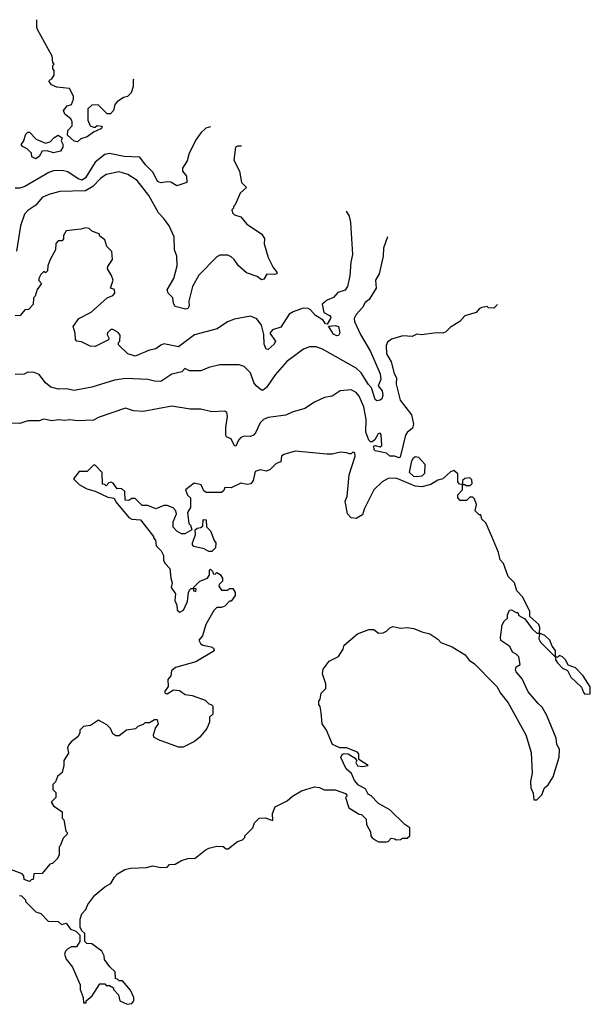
# Model space of a CAD drawing. Extents: x 1861455 to 2058065, y 200073 to 437907.
# Tile 523 of 574: x 1991574 to 1995138, y 430592 to 436742. Entities that reach past the tile are written whole.
import ezdxf

# ---------------------------------------------------------------- set-up
doc = ezdxf.new("R2010")
doc.units = 0

msp = doc.modelspace()

# ---------------------------------------------------------------- linework, layer by layer
at = {"layer": '0CON05XD'}
for points in [[(1992284.5, 436370.6), (1992282.5, 436365), (1992282.5, 436325), (1992270, 436285), (1992247, 436263), (1992223, 436257), (1992181.7, 436228.3), (1992168.3, 436211.7), (1992160, 436175), (1992140, 436155), (1992120, 436155), (1992065, 436210), (1992025, 436207.5), (1992000, 436185), (1992000, 436115), (1992015, 436080), (1992035, 436070), (1992045, 436070), (1992058.3, 436081.7), (1992085, 436077.5), (1992090, 436075), (1992085, 436062.5), (1992035, 436040), (1991995, 436010), (1991955, 435997.5), (1991935, 435980), (1991915, 435982.5), (1991871.7, 436021.7), (1991875, 436050), (1991901.7, 436078.3), (1991902.5, 436105), (1991893, 436123), (1991855, 436152.5), (1991847.5, 436175), (1991870, 436205), (1991898.3, 436211.7), (1991910, 436245), (1991910, 436265), (1991885, 436312.5), (1991805, 436321.2), (1991772.5, 436335), (1991757.5, 436355), (1991760, 436365), (1991775, 436372.5), (1991790, 436395), (1991790, 436425), (1991780, 436435), (1991780, 436455), (1991790, 436465), (1991780, 436475), (1991777.5, 436515), (1991685, 436680), (1991680, 436695), (1991681.5, 436742.1)], [(1992765.2, 436073.5), (1992735.6, 436064.4), (1992705, 436036.2), (1992676.4, 435993.6), (1992632.4, 435907.6), (1992619.8, 435860.2), (1992591.2, 435815), (1992590, 435795), (1992616, 435765), (1992617.5, 435725), (1992556.4, 435703.6), (1992517.5, 435727.5), (1992495, 435730), (1992457.7, 435722.3), (1992435, 435730.8), (1992408, 435788), (1992360, 435835), (1992325, 435884), (1992226.9, 435886.9), (1992135, 435905.7), (1992105, 435899.2), (1992045, 435853.1), (1991985, 435754.3), (1991965, 435739.5), (1991938.1, 435748.1), (1991875, 435792.5), (1991839.7, 435799.7), (1991785, 435797.5), (1991755, 435788.6), (1991605, 435700.7), (1991575, 435690.3), (1991545, 435688.9)], [(1991675, 435873.3), (1991650, 435885), (1991648.3, 435908.3), (1991620, 435935), (1991590.7, 435950.7), (1991583, 435963), (1991598.3, 435981.7), (1991613, 436027), (1991625, 436040), (1991635, 436040), (1991676.2, 435996.2), (1991735, 435970), (1991765, 435980), (1991787.5, 436005), (1991815, 436020), (1991840, 436005), (1991832.5, 435985), (1991842.5, 435965), (1991842.5, 435945), (1991829.3, 435920.7), (1991785, 435910), (1991745, 435922.5), (1991715, 435920), (1991695, 435887.5), (1991675, 435873.3)], [(1992959.3, 435952.5), (1992935, 435952.5), (1992922.5, 435945), (1992912.5, 435865), (1992947, 435797), (1992960, 435725), (1992990, 435695), (1992951.7, 435658.3), (1992920, 435585), (1992910, 435575), (1992910, 435565), (1992900, 435555), (1992902.5, 435535), (1992915, 435522.5), (1992955, 435510), (1992992.5, 435465), (1993083.9, 435403.9), (1993102.5, 435375), (1993101.7, 435341.7), (1993126.1, 435256.1), (1993156.7, 435195), (1993180, 435165), (1993180, 435155), (1993165, 435150), (1993118.3, 435151.7), (1993098.3, 435121.7), (1993085, 435117.5), (1993057.7, 435137.7), (1992990.9, 435160.9), (1992941.2, 435205), (1992913.8, 435245), (1992895, 435261.2), (1992875, 435271.2), (1992825, 435272), (1992805, 435260), (1992693.3, 435146.7), (1992654, 435075), (1992630, 434985), (1992632, 434955), (1992625, 434938.8), (1992610, 434935), (1992545, 434950), (1992535, 434970), (1992531.2, 435005), (1992502, 435035), (1992496, 435055), (1992537.5, 435125), (1992557.1, 435205), (1992555.8, 435265), (1992540, 435305), (1992538.6, 435385), (1992506.9, 435455), (1992475, 435500.8), (1992440, 435535), (1992380.6, 435645), (1992307.9, 435737.9), (1992250, 435775), (1992195, 435791.4), (1992115, 435775.8), (1992078.9, 435751.1), (1992030, 435700), (1991985, 435673.8), (1991825, 435668.1), (1991755, 435650), (1991715, 435630.8), (1991675, 435584), (1991625, 435550), (1991603, 435527), (1991578, 435455), (1991554.3, 435295.7)], [(1993613.7, 435545.8), (1993632.5, 435515), (1993640, 435475), (1993653.3, 435275), (1993642.3, 435227.7), (1993637, 435143), (1993620.8, 435075), (1993607.2, 435052.8), (1993561.3, 435038.7), (1993535, 435006.7), (1993495, 434990), (1993463.3, 434965), (1993473.6, 434913.6), (1993510, 434895), (1993516.9, 434885), (1993514.4, 434875.6), (1993495, 434840), (1993485, 434842.5), (1993468.8, 434865), (1993422.5, 434895), (1993390, 434930), (1993375, 434937.5), (1993345, 434941.2), (1993281.9, 434918.1), (1993257.7, 434902.3), (1993205, 434822.5), (1993152.5, 434805), (1993136.7, 434785), (1993172, 434735), (1993164, 434715), (1993125, 434681.2), (1993114.4, 434684.4), (1993101.4, 434715), (1993098, 434775), (1993083.8, 434835), (1993055, 434873.8), (1993015, 434891.2), (1992915, 434871.2), (1992872.5, 434855), (1992807.7, 434812.3), (1992665, 434773.3), (1992565, 434699.2), (1992475, 434716.7), (1992455, 434710), (1992425, 434686.2), (1992385, 434678.8), (1992295, 434640), (1992250, 434655), (1992191.7, 434711.7), (1992190, 434725), (1992200, 434735), (1992201.7, 434771.7), (1992189.3, 434789.3), (1992155, 434807.5), (1992143, 434807), (1992123, 434787), (1992120, 434775), (1992130, 434755), (1992128.3, 434741.7), (1992045, 434700), (1992015, 434703.3), (1991959.7, 434729.7), (1991930, 434735), (1991923.3, 434745), (1991920, 434785), (1991907.5, 434825), (1991943.6, 434876.4), (1992020, 434915), (1992120, 435005), (1992155, 435020), (1992167.5, 435035), (1992166.4, 435056.4), (1992140, 435065), (1992157.5, 435115), (1992147.5, 435145), (1992123.3, 435185), (1992125, 435200), (1992152.5, 435245), (1992150, 435295), (1992117.5, 435325), (1992106.2, 435366.2), (1992075, 435390), (1992070, 435405), (1992028.3, 435418.3), (1992007, 435437), (1991985, 435442.5), (1991955, 435433.3), (1991865, 435422.5), (1991847.5, 435395), (1991847, 435373), (1991838.3, 435361.7), (1991815, 435360), (1991800, 435345), (1991797.5, 435305), (1991763.3, 435245), (1991750, 435205), (1991747, 435173), (1991735, 435160), (1991725, 435170), (1991705, 435150), (1991692.5, 435125), (1991693, 435113), (1991710, 435095), (1991683, 435057), (1991670, 435015), (1991660, 435005), (1991657, 434963), (1991628.3, 434931.7), (1991605, 434930), (1991576.4, 434893.6), (1991545, 434892.5)], [(1993870.6, 435386.9), (1993845.8, 435315), (1993844, 435265), (1993820, 435155), (1993795.8, 435115), (1993801.2, 435065), (1993756.2, 434995), (1993731.2, 434975), (1993715.6, 434944.4), (1993675, 434900), (1993663.2, 434876.8), (1993665, 434857.5), (1993702.5, 434775), (1993765, 434670), (1993825, 434530), (1993828.9, 434495), (1993812.5, 434455), (1993837.5, 434425), (1993842, 434395), (1993835.8, 434375), (1993825, 434366), (1993805, 434361.2), (1993795, 434370), (1993771.8, 434441.8), (1993752.7, 434462.7), (1993707.2, 434537.2), (1993675.6, 434565), (1993465, 434684), (1993425, 434698.8), (1993385, 434698.8), (1993347.5, 434685), (1993243.2, 434606.8), (1993170, 434525), (1993115.8, 434445), (1993095, 434427.5), (1993085, 434427.5), (1993050, 434455), (1993036.4, 434476.4), (1993016.6, 434536.6), (1992975, 434576.2), (1992945, 434586.2), (1992824.1, 434585.9), (1992755, 434569.2), (1992705, 434548), (1992635, 434548), (1992605, 434563.3), (1992587.5, 434542.5), (1992525, 434528), (1992455, 434483.3), (1992415, 434483.8), (1992375, 434493.8), (1992235, 434500.8), (1992165, 434490.8), (1992025, 434447.1), (1991915, 434425.6), (1991865.7, 434435.7), (1991815.8, 434434.2), (1991767.9, 434447.9), (1991736, 434475), (1991695, 434526.2), (1991665, 434538.8), (1991625, 434541.2), (1991601.2, 434528.8), (1991545, 434525.8)], [(1994556, 434962.9), (1994555, 434960), (1994535, 434940), (1994503, 434943), (1994495, 434950), (1994460, 434945), (1994443.6, 434936.4), (1994425, 434912.5), (1994355, 434892.5), (1994323, 434857), (1994265, 434822.5), (1994235, 434792.5), (1994216.4, 434783.6), (1994175, 434786.7), (1994085, 434773.3), (1994055, 434777.5), (1994026.4, 434763.6), (1993967, 434767), (1993897, 434747), (1993872.3, 434727.7), (1993862.7, 434707.3), (1993865.8, 434655), (1993894.4, 434605), (1993912.6, 434532.6), (1993926.9, 434505), (1993925.5, 434465), (1993951.5, 434365), (1994020.9, 434275), (1994033.8, 434215), (1994028.2, 434191.8), (1993995, 434164.3), (1993983.2, 434146.8), (1993950, 434010), (1993945, 434005.7), (1993915, 434016.9), (1993885, 434016.7), (1993865.5, 434035.5), (1993795, 434048.8), (1993788.8, 434055), (1993785, 434080), (1993795, 434082.5), (1993825, 434073.3), (1993835, 434082.5), (1993831.2, 434151.2), (1993825, 434158.8), (1993813.8, 434155), (1993791.5, 434118.5), (1993775, 434106), (1993765, 434106), (1993755, 434116), (1993736.7, 434165), (1993738.2, 434245), (1993722.9, 434325), (1993695, 434390), (1993675, 434413.8), (1993645, 434430), (1993575, 434423.3), (1993525, 434390), (1993478.3, 434381.7), (1993415, 434353.3), (1993355, 434313.8), (1993275, 434291.2), (1993237.3, 434272.7), (1993125, 434258), (1993095.8, 434244.2), (1993075, 434223.8), (1993047.4, 434162.6), (1993035, 434148), (1993015, 434139.2), (1992975, 434140), (1992955, 434133.1), (1992940, 434115), (1992925, 434077.5), (1992915, 434080), (1992895, 434124), (1992865.9, 434135.9), (1992860.8, 434145), (1992860.6, 434195), (1992872, 434265), (1992868.3, 434288.3), (1992855, 434297.5), (1992775, 434293.3), (1992705, 434310), (1992639.3, 434309.3), (1992525, 434328), (1992345, 434294), (1992285, 434299.2), (1992235, 434316.2), (1992069.5, 434260.5), (1992035, 434241.2), (1991935, 434236.2), (1991886.1, 434243.9), (1991855, 434238.8), (1991815, 434243.3), (1991775, 434236.7), (1991725, 434246.2), (1991695, 434236.7), (1991623.6, 434236.4), (1991575, 434220), (1991473.6, 434223.6)], [(1993555, 434767.5), (1993535, 434778.1), (1993502.5, 434827.5), (1993545, 434832.2), (1993566.2, 434826.2), (1993572.7, 434787.3), (1993565, 434768.8), (1993555, 434767.5)], [(1991571.7, 431271.7), (1991585, 431270), (1991610, 431245), (1991610, 431235), (1991675, 431170), (1991705, 431160), (1991751.7, 431111.7), (1991815, 431110), (1991835, 431090), (1991865, 431100), (1991891.7, 431061.7), (1991915, 431052.5), (1991925, 431050), (1991950, 431025), (1991950, 430985), (1991928.3, 430951.7), (1991898.3, 430951.7), (1991875, 430940), (1991860, 430925), (1991853.3, 430905), (1991863.8, 430875), (1991903.8, 430825), (1991952.5, 430715), (1991952.5, 430685), (1991970, 430635), (1991971.7, 430601.7), (1991988.3, 430601.7), (1991990, 430615), (1992027.5, 430645), (1992075, 430720), (1992105, 430720), (1992115, 430710), (1992135, 430710), (1992160, 430695), (1992160, 430685), (1992191.7, 430651.7), (1992200, 430615), (1992245, 430592.5), (1992275, 430597.5), (1992287.5, 430615), (1992287.5, 430635), (1992265, 430680), (1992215, 430740), (1992195, 430740), (1992185, 430750), (1992171.7, 430751.7), (1992170, 430795), (1992137, 430827), (1992103, 430873), (1992102.5, 430895), (1992087.5, 430925), (1992025, 430970), (1991993, 430973), (1991980, 430985), (1991980, 431035), (1991961.7, 431051.7), (1991952.5, 431075), (1991952.5, 431125), (1991963, 431157), (1991987.5, 431185), (1992000, 431215), (1992042.5, 431275), (1992105, 431326.7), (1992143.8, 431346.2), (1992165, 431387.5), (1992185, 431407.5), (1992230, 431435), (1992265, 431442.5), (1992365, 431446.7), (1992405, 431457.5), (1992455, 431447.5), (1992495, 431450), (1992510, 431465), (1992545, 431467.5), (1992585, 431490), (1992625, 431503.3), (1992670, 431505), (1992732.5, 431555), (1992755, 431567.5), (1992805, 431580), (1992845, 431577.5), (1992863, 431563), (1992877, 431563), (1992935, 431610), (1992965, 431620), (1992980, 431635), (1992980, 431645), (1993030, 431695), (1993040, 431725), (1993070, 431755), (1993106.4, 431756.4), (1993155, 431740), (1993152.5, 431785), (1993170, 431825), (1993245, 431862.5), (1993277, 431893), (1993335, 431926.7), (1993415, 431950), (1993446.4, 431946.4), (1993475, 431932.5), (1993545, 431932.5), (1993608.3, 431908.3), (1993620, 431895), (1993610, 431885), (1993629.3, 431819.3), (1993695, 431780), (1993708.3, 431778.3), (1993738.3, 431748.3), (1993740, 431715), (1993765, 431670), (1993767.5, 431645), (1993775, 431632.5), (1993800, 431615), (1993815, 431607.5), (1993865, 431607.5), (1993875, 431610), (1993895, 431630), (1993917, 431627), (1993925, 431620), (1993951.7, 431621.7), (1993965, 431630), (1993995, 431630), (1994010, 431645), (1994010, 431695), (1993980, 431715), (1993885, 431807.5), (1993815, 431847.5), (1993770, 431895), (1993750, 431905), (1993735, 431937.5), (1993690.7, 431960.7), (1993665, 431990), (1993647.5, 432035), (1993613.9, 432063.9), (1993580, 432135), (1993588.3, 432151.7), (1993601.7, 432158.3), (1993625, 432157.5), (1993670, 432130), (1993675, 432120), (1993680, 432115), (1993673.6, 432103.6), (1993685, 432082.5), (1993715, 432077.5), (1993750, 432085), (1993691.7, 432121.7), (1993692.5, 432155), (1993685, 432167.5), (1993615, 432193.8), (1993573.6, 432193.6), (1993527.5, 432215), (1993490, 432305), (1993463.6, 432343.6), (1993457.5, 432415), (1993451.7, 432451.7), (1993442.5, 432465), (1993442.5, 432485), (1993451.7, 432498.3), (1993457.5, 432535), (1993486.2, 432565), (1993486.2, 432595), (1993466.4, 432656.4), (1993470, 432685), (1993506.7, 432735), (1993566.2, 432763.8), (1993595, 432810), (1993600, 432835), (1993684.1, 432905.9), (1993755, 432932.5), (1993785, 432932.5), (1993815, 432910), (1993845, 432912.5), (1993865, 432922.5), (1993885, 432943.8), (1993905, 432951.2), (1993955, 432942.5), (1993993.6, 432946.4), (1994035, 432940), (1994085, 432918.8), (1994135, 432906.7), (1994185, 432872.5), (1994205, 432851.2), (1994275, 432826.2), (1994355.8, 432775.8), (1994382.3, 432742.3), (1994415, 432720), (1994537.5, 432595), (1994555, 432577.5), (1994576.7, 432535), (1994626.2, 432475), (1994736.2, 432275), (1994768, 432165), (1994775.9, 432035.9), (1994763.8, 431985), (1994767.5, 431945), (1994781.7, 431911.7), (1994785, 431870), (1994805, 431870), (1994835, 431900), (1994852.5, 431945), (1994875.8, 431964.2), (1994907, 432013), (1994943, 432137), (1994946.7, 432185), (1994928.8, 432215), (1994926, 432255), (1994867.1, 432397.1), (1994838.6, 432448.6), (1994811.7, 432471.7), (1994750, 432545), (1994712.5, 432625), (1994675, 432670), (1994670, 432685), (1994675, 432700), (1994700, 432715), (1994691.7, 432761.7), (1994675, 432780), (1994651.7, 432791.7), (1994635, 432827.5), (1994580, 432865), (1994577, 432883), (1994588.3, 432961.7), (1994600, 432985), (1994620, 433005), (1994620, 433025), (1994632.5, 433055), (1994647, 433057), (1994675, 433040), (1994685, 433040), (1994691.7, 433021.7), (1994730, 433000), (1994775, 432937.5), (1994805, 432910), (1994820, 432910), (1994817.5, 432875), (1994827.5, 432855), (1994920, 432760), (1994920, 432745), (1994932.5, 432725), (1994965, 432692.5), (1994996.4, 432676.4), (1995017.5, 432635), (1995083, 432573), (1995095, 432540), (1995105, 432530), (1995138.3, 432531.7), (1995137.5, 432575), (1995093.3, 432645), (1995046.7, 432695), (1995000.7, 432710.7), (1994985, 432742.5), (1994965, 432762.5), (1994945, 432770), (1994935, 432760), (1994920, 432760), (1994921.7, 432801.7), (1994899.3, 432829.3), (1994886.1, 432866.1), (1994855, 432896.7), (1994820, 432910), (1994822.5, 432945), (1994816.7, 432965), (1994760, 433015), (1994760, 433045), (1994716.2, 433135), (1994680, 433175), (1994663.8, 433225), (1994624.2, 433264.2), (1994595.7, 433345.7), (1994575, 433367.5), (1994564, 433415), (1994524, 433514), (1994485, 433600), (1994461.7, 433621.7), (1994455, 433650), (1994445, 433650), (1994420, 433675), (1994427.5, 433715), (1994415, 433750), (1994405, 433760), (1994385, 433760), (1994365, 433740), (1994325, 433740), (1994310, 433755), (1994310, 433775), (1994340, 433805), (1994340, 433840), (1994355, 433840), (1994362.5, 433832.5), (1994387, 433833), (1994400, 433845), (1994398.3, 433868.3), (1994385, 433880), (1994355, 433877.5), (1994340, 433865), (1994340, 433840), (1994321.7, 433841.7), (1994310, 433855), (1994310, 433905), (1994285, 433927.5), (1994265, 433917.5), (1994216.2, 433873.8), (1994185, 433866.7), (1994141.1, 433838.9), (1994085, 433825.5), (1994045, 433829.5), (1993925, 433878.9), (1993875, 433876.9), (1993837.5, 433855), (1993785.8, 433805), (1993726.2, 433685), (1993715, 433650), (1993675, 433626), (1993645, 433630), (1993620.8, 433655), (1993606.9, 433735), (1993619.2, 433765), (1993631.3, 433898.7), (1993670, 434015), (1993667, 434037), (1993655, 434040), (1993645, 434030), (1993635, 434030), (1993615, 434037.5), (1993575, 434040), (1993525, 434027.5), (1993491.7, 434028.3), (1993295, 434046.7), (1993223, 434027), (1993210, 434015), (1993205, 433980), (1993175, 433970), (1993138.3, 433931.7), (1993115, 433922.5), (1993075, 433930), (1993045, 433920), (1993032.5, 433865), (1993017, 433843), (1992995, 433840), (1992955, 433847.5), (1992895, 433817.5), (1992855, 433820), (1992848.3, 433801.7), (1992835, 433790), (1992738.3, 433788.3), (1992725, 433800), (1992706.4, 433836.4), (1992663, 433847), (1992610, 433805), (1992621.7, 433771.7), (1992640, 433755), (1992640, 433695), (1992622.5, 433665), (1992630, 433595), (1992640, 433585), (1992650, 433555), (1992605, 433530), (1992585, 433530), (1992555, 433547.5), (1992533, 433573), (1992532.5, 433605), (1992552.5, 433655), (1992550, 433675), (1992533, 433693), (1992495, 433707.5), (1992475, 433707.5), (1992425, 433687.5), (1992375, 433707.5), (1992338.3, 433708.3), (1992295, 433752.5), (1992275, 433751.2), (1992255, 433740), (1992231.7, 433741.7), (1992230, 433795), (1992210, 433815), (1992182.5, 433812.5), (1992158, 433848), (1992145, 433853.3), (1992130, 433850), (1992115, 433830), (1992105, 433840), (1992091.7, 433841.7), (1992090, 433915), (1992045, 433960), (1992035, 433960), (1991995, 433920), (1991945, 433920), (1991910, 433875), (1991945, 433840), (1991992.3, 433812.3), (1992045, 433797.5), (1992125, 433760), (1992163, 433753), (1992175, 433730), (1992255, 433632.5), (1992275, 433623.3), (1992328.3, 433618.3), (1992410, 433515), (1992410, 433505), (1992421.7, 433491.7), (1992426.4, 433456.4), (1992457.5, 433425), (1992472.5, 433395), (1992472.5, 433365), (1992482.5, 433345), (1992512.5, 433315), (1992517.5, 433255), (1992526.7, 433225), (1992520, 433195), (1992546.4, 433156.4), (1992542.5, 433115), (1992556.4, 433086.4), (1992557.5, 433055), (1992565, 433047.5), (1992575, 433042.5), (1992597.5, 433055), (1992621.7, 433108.3), (1992627.5, 433165), (1992635, 433180), (1992645, 433190), (1992660, 433190), (1992660, 433175), (1992675, 433170), (1992677, 433187), (1992660, 433190), (1992660, 433195), (1992700, 433235), (1992747.5, 433255), (1992760, 433275), (1992760, 433305), (1992765, 433310), (1992778.3, 433298.3), (1992781.7, 433281.7), (1992795, 433280), (1992805, 433290), (1992826.4, 433276.4), (1992840, 433255), (1992840, 433235), (1992820, 433215), (1992817.5, 433205), (1992835, 433180), (1992875, 433180), (1992885, 433190), (1992905, 433190), (1992920, 433165), (1992920, 433145), (1992895, 433110), (1992885, 433110), (1992855, 433080), (1992835, 433070), (1992805, 433070), (1992787, 433053), (1992737.5, 432965), (1992716.7, 432893.3), (1992693.6, 432866.4), (1992703.3, 432845), (1992717.5, 432835), (1992770, 432825), (1992785, 432816.7), (1992788.8, 432805), (1992783.3, 432795), (1992675, 432732.2), (1992546.1, 432696.1)], [(1994055, 433886), (1994035, 433889.3), (1994009.1, 433915), (1994023.1, 433986.9), (1994033.4, 434006.6), (1994045, 434014.4), (1994065, 434010), (1994103.7, 433965), (1994101.5, 433908.5), (1994085, 433891.8), (1994055, 433886)], [(1992775, 433420), (1992755, 433420), (1992727, 433437), (1992662.3, 433452.3), (1992653, 433463), (1992652.5, 433475), (1992672.5, 433525), (1992670, 433555), (1992683, 433567), (1992705, 433570), (1992718.3, 433581.7), (1992720, 433615), (1992725, 433620), (1992738.3, 433618.3), (1992740, 433575), (1992765, 433550), (1992788.3, 433488.3), (1992800, 433475), (1992797, 433443), (1992775, 433420)], [(1992546.1, 432696.1), (1992522, 432675), (1992517, 432643), (1992498.3, 432621.7), (1992501.7, 432578.3), (1992477.5, 432545), (1992482.5, 432535), (1992495, 432532.5), (1992535, 432557.5), (1992571.7, 432551.7), (1992608.3, 432528.3), (1992651.7, 432521.7), (1992731.7, 432491.7), (1992755, 432470), (1992770, 432465), (1992780, 432455), (1992780, 432405), (1992760, 432385), (1992760, 432355), (1992742.5, 432315), (1992699.5, 432260.5), (1992665, 432233.3), (1992595, 432197.5), (1992565, 432197.5), (1992440, 432245), (1992411.7, 432261.7), (1992410, 432275), (1992423, 432317), (1992440, 432345), (1992435, 432370), (1992415, 432370), (1992385, 432350), (1992355, 432350), (1992345, 432340), (1992311.7, 432328.3), (1992297, 432313), (1992240, 432305), (1992195, 432270), (1992175, 432270), (1992155, 432282.5), (1992140, 432315), (1992118.3, 432338.3), (1992067, 432367), (1992017, 432333), (1991971.7, 432328.3), (1991950, 432305), (1991950, 432285), (1991936.4, 432263.6), (1991895, 432232.5), (1991879.3, 432210.7), (1991873.3, 432195), (1991879.3, 432160.7), (1991850, 432115), (1991850, 432085), (1991838.8, 432041.2), (1991810, 432015), (1991798.3, 431981.7), (1991780, 431965), (1991780, 431935), (1991800, 431915), (1991800, 431885), (1991770, 431855), (1991785, 431832.5), (1991840, 431795), (1991840, 431755), (1991850, 431745), (1991863, 431673), (1991870, 431665), (1991870, 431655), (1991845, 431630), (1991827, 431583), (1991820, 431575), (1991820, 431525), (1991808.3, 431501.7), (1991778.3, 431471.7), (1991761.7, 431468.3), (1991715, 431410), (1991661.7, 431408.3), (1991658.3, 431371.7), (1991645, 431370), (1991635, 431360), (1991601.7, 431371.7), (1991600, 431395), (1991588.3, 431408.3), (1991521.7, 431431.7)]]:
    msp.add_lwpolyline(points, dxfattribs=at)

doc.saveas('drawing.dxf')
